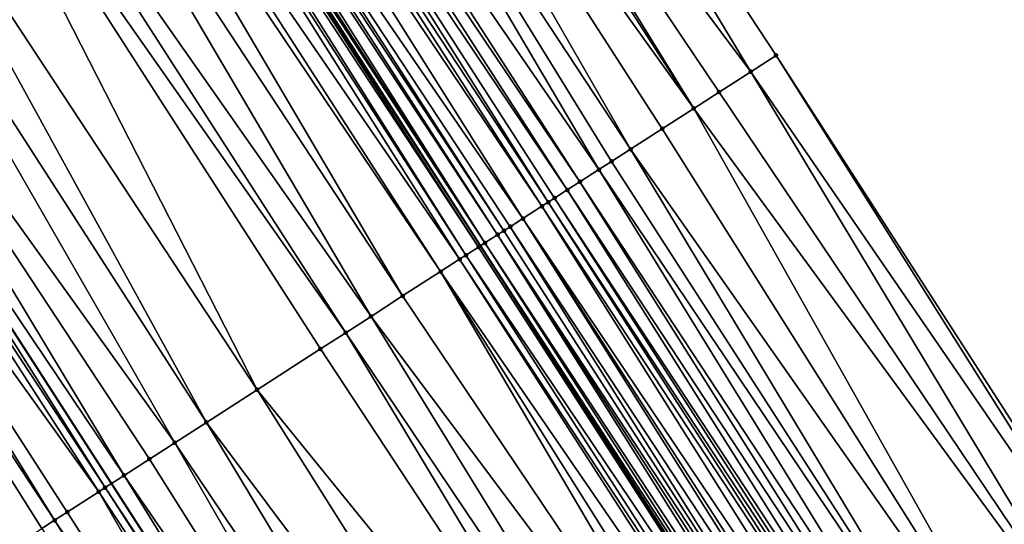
# Model space of a CAD drawing. Header units: feet. Extents: x 2004186 to 2014793, y 836912 to 864902.
# Tile 460 of 974: x 2009846 to 2009872, y 849010 to 849024. Entities that reach past the tile are written whole.
import ezdxf

# ---------------------------------------------------------------- set-up
doc = ezdxf.new("R2010")
doc.units = ezdxf.units.FT
doc.header["$LTSCALE"] = 100
doc.header["$MEASUREMENT"] = 0
for name, color, linetype, lineweight in [('EP_Travel Lane', 5, 'Continuous', 40), ('GPL_Skip Line', 2, 'Continuous', 40), ('Road Shots', 4, 'Continuous', 200), ('Road X-Section', 30, 'Continuous', 13)]:
    doc.layers.add(name, color=color, linetype=linetype, lineweight=lineweight)
doc.layers.add('I-77 SB_MM21-27-Surface-Border', color=7, linetype='Continuous')
doc.layers.add('I-77 SB_MM21-27-Surface-TIN', color=7, linetype='Continuous')

msp = doc.modelspace()

# ---------------------------------------------------------------- linework, layer by layer
at = {"layer": 'EP_Travel Lane'}
msp.add_polyline3d([(2009963.837033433, 848847.280817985, 429.204192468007), (2009953.432057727, 848864.5973455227, 429.1382592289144), (2009943.048023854, 848881.6901217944, 429.0399997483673), (2009932.663936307, 848898.7829864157, 428.9696612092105), (2009922.279846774, 848915.8758543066, 428.9003387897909), (2009911.671871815, 848932.9852607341, 428.8097326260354), (2009901.081294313, 848949.9509913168, 428.7492360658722), (2009890.490720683, 848966.9167156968, 428.6864182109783), (2009879.900131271, 848983.8824653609, 428.6332662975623), (2009869.045520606, 849000.8753183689, 428.5546234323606), (2009858.224622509, 849017.6949620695, 428.4656843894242), (2009847.403659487, 849034.514706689, 428.4071168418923), (2009836.582716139, 849051.3344207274, 428.3393471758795), (2009825.441538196, 849068.1654412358, 428.269548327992), (2009814.354321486, 849084.810929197, 428.2260740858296), (2009803.267133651, 849101.4563738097, 428.1667494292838), (2009792.179957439, 849118.1018009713, 428.1009985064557)], dxfattribs=at)
at = {"layer": 'GPL_Skip Line'}
msp.add_polyline3d([(2009953.829437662, 848841.4261146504, 428.721481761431), (2009943.524610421, 848858.56616258, 428.6641164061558), (2009933.127624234, 848875.6511519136, 428.5878087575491), (2009922.730622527, 848892.7361667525, 428.519566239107), (2009912.33363203, 848909.8211631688, 428.4454982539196), (2009901.793440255, 848926.8179547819, 428.3846184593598), (2009891.20368886, 848943.7842266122, 428.3312489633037), (2009880.613957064, 848960.750467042, 428.2658008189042), (2009870.024222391, 848977.7167120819, 428.202126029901), (2009859.249325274, 848994.5654839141, 428.1196564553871), (2009848.421835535, 849011.3809139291, 428.0372503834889), (2009837.59432419, 849028.196377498, 427.9649437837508), (2009826.766831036, 849045.0118128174, 427.8841342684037), (2009815.719622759, 849061.6833479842, 427.8140215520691), (2009804.626809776, 849078.3250743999, 427.7626321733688), (2009793.534014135, 849094.966774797, 427.701693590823), (2009782.441233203, 849111.6084531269, 427.6326563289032), (2009771.182598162, 849128.138074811, 427.5321407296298)], dxfattribs=at)
at = {"layer": 'I-77 SB_MM21-27-Surface-Border', "color": 3, "linetype": 'ByBlock', "lineweight": -2}
msp.add_polyline3d([(2009798.74881013, 849122.4814904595, 428.3840934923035), (2009809.841554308, 849105.8398672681, 428.4733592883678), (2009820.934262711, 849089.1982977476, 428.5822842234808), (2009832.359926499, 849072.7784053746, 428.6253178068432), (2009843.916991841, 849056.0586220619, 428.6896182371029), (2009855.080822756, 849039.4596975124, 428.7581293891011), (2009866.076486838, 849022.7525143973, 428.8318323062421), (2009876.903997, 849005.9370526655, 428.9046986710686), (2009885.632100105, 848987.4611544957, 428.9087870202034), (2009898.596993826, 848971.9776837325, 429.0509502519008), (2009909.01709134, 848954.9054989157, 429.0984557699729), (2009919.43715657, 848937.8333658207, 429.1659731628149), (2009929.929759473, 848920.5326666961, 429.2454695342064), (2009939.985063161, 848903.2397036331, 429.3115393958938), (2009950.040375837, 848885.9467258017, 429.3729081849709), (2009960.095674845, 848868.653770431, 429.4413727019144), (2009970.747063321, 848851.3232834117, 429.5169382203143)], dxfattribs=at)
at = {"layer": 'I-77 SB_MM21-27-Surface-TIN', "color": 128, "linetype": 'ByBlock', "lineweight": -2}
for points in [[(2009855.080822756, 849039.4596975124, 428.7581293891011), (2009853.399406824, 849038.37671989, 428.6920702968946), (2009865.403921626, 849022.3193215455, 428.8048660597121)], [(2009855.080822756, 849039.4596975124, 428.7581293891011), (2009865.403921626, 849022.3193215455, 428.8048660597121), (2009866.076486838, 849022.7525143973, 428.8318323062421)], [(2009853.063120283, 849038.1601295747, 428.6804263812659), (2009852.222414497, 849037.6186373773, 428.646377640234), (2009863.890651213, 849021.3446355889, 428.7435779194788)], [(2009853.399406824, 849038.37671989, 428.6920702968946), (2009853.063120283, 849038.1601295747, 428.6804263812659), (2009863.890651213, 849021.3446355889, 428.7435779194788)], [(2009853.399406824, 849038.37671989, 428.6920702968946), (2009864.563213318, 849021.7778332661, 428.7719965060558), (2009865.403921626, 849022.3193215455, 428.8048660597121)], [(2009853.399406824, 849038.37671989, 428.6920702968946), (2009863.890651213, 849021.3446355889, 428.7435779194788), (2009864.563213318, 849021.7778332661, 428.7719965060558)], [(2009852.222414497, 849037.6186373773, 428.646377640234), (2009851.213568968, 849036.9688445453, 428.6048584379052), (2009862.20924097, 849020.2616491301, 428.6748591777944)], [(2009852.222414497, 849037.6186373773, 428.646377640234), (2009863.049944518, 849020.8031448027, 428.7099539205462), (2009863.890651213, 849021.3446355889, 428.7435779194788)], [(2009852.222414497, 849037.6186373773, 428.646377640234), (2009862.20924097, 849020.2616491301, 428.6748591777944), (2009863.049944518, 849020.8031448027, 428.7099539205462)], [(2009851.213568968, 849036.9688445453, 428.6048584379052), (2009850.036560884, 849036.210786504, 428.5665313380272), (2009861.368532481, 849019.7201611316, 428.6420742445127)], [(2009851.213568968, 849036.9688445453, 428.6048584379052), (2009861.704813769, 849019.9367596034, 428.6561732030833), (2009862.20924097, 849020.2616491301, 428.6748591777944)], [(2009851.213568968, 849036.9688445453, 428.6048584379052), (2009861.368532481, 849019.7201611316, 428.6420742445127), (2009861.704813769, 849019.9367596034, 428.6561732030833)], [(2009850.036560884, 849036.210786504, 428.5665313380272), (2009849.70028006, 849035.9941873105, 428.5522152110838), (2009860.864103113, 849019.3952749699, 428.6244009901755)], [(2009850.036560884, 849036.210786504, 428.5665313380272), (2009860.864103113, 849019.3952749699, 428.6244009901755), (2009861.368532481, 849019.7201611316, 428.6420742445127)], [(2009849.364014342, 849035.7775646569, 428.53083777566), (2009849.027746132, 849035.5609458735, 428.5106253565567), (2009860.023429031, 849018.8537335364, 428.5755328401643)], [(2009849.70028006, 849035.9941873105, 428.5522152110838), (2009849.364014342, 849035.7775646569, 428.53083777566), (2009860.527817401, 849019.1786833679, 428.6123698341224)], [(2009849.364014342, 849035.7775646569, 428.53083777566), (2009860.191563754, 849018.9620419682, 428.5853501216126), (2009860.527817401, 849019.1786833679, 428.6123698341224)], [(2009849.364014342, 849035.7775646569, 428.53083777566), (2009860.023429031, 849018.8537335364, 428.5755328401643), (2009860.191563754, 849018.9620419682, 428.5853501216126)], [(2009849.70028006, 849035.9941873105, 428.5522152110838), (2009860.527817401, 849019.1786833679, 428.6123698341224), (2009860.864103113, 849019.3952749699, 428.6244009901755)], [(2009849.027746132, 849035.5609458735, 428.5106253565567), (2009848.691463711, 849035.3443491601, 428.4970556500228), (2009859.855286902, 849018.7454366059, 428.5691772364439)], [(2009849.027746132, 849035.5609458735, 428.5106253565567), (2009859.855286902, 849018.7454366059, 428.5691772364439), (2009860.023429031, 849018.8537335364, 428.5755328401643)], [(2009848.691463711, 849035.3443491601, 428.4970556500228), (2009848.018895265, 849034.9111613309, 428.4716011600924), (2009859.350847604, 849018.4205658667, 428.556146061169)], [(2009848.691463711, 849035.3443491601, 428.4970556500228), (2009859.350847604, 849018.4205658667, 428.556146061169), (2009859.855286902, 849018.7454366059, 428.5691772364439)], [(2009847.850761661, 849034.8028511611, 428.4612607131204), (2009847.682646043, 849034.6945130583, 428.4425127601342), (2009858.678293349, 849017.9873559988, 428.5240581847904)], [(2009848.018895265, 849034.9111613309, 428.4716011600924), (2009847.850761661, 849034.8028511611, 428.4612607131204), (2009858.846410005, 849018.0956924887, 428.542320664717)], [(2009847.850761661, 849034.8028511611, 428.4612607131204), (2009858.678293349, 849017.9873559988, 428.5240581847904), (2009858.846410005, 849018.0956924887, 428.542320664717)], [(2009848.018895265, 849034.9111613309, 428.4716011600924), (2009859.014547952, 849018.203995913, 428.5506308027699), (2009859.350847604, 849018.4205658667, 428.556146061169)], [(2009848.018895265, 849034.9111613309, 428.4716011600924), (2009858.846410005, 849018.0956924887, 428.542320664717), (2009859.014547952, 849018.203995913, 428.5506308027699)], [(2009847.346424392, 849034.4778219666, 428.4005362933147), (2009847.178286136, 849034.3695190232, 428.3923709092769), (2009858.173960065, 849017.6623206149, 428.4614707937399)], [(2009847.346424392, 849034.4778219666, 428.4005362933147), (2009858.224622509, 849017.6949620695, 428.4656843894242), (2009847.403659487, 849034.514706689, 428.4071168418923)], [(2009847.346424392, 849034.4778219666, 428.4005362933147), (2009858.173960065, 849017.6623206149, 428.4614707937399), (2009858.224622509, 849017.6949620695, 428.4656843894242)], [(2009847.514538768, 849034.5861619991, 428.4198650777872), (2009847.403659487, 849034.514706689, 428.4071168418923), (2009858.342085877, 849017.7706428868, 428.475453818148)], [(2009858.342085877, 849017.7706428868, 428.475453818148), (2009847.403659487, 849034.514706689, 428.4071168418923), (2009858.224622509, 849017.6949620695, 428.4656843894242)], [(2009847.682646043, 849034.6945130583, 428.4425127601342), (2009847.514538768, 849034.5861619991, 428.4198650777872), (2009858.342085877, 849017.7706428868, 428.475453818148)], [(2009847.682646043, 849034.6945130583, 428.4425127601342), (2009858.342085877, 849017.7706428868, 428.475453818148), (2009858.678293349, 849017.9873559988, 428.5240581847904)], [(2009847.010136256, 849034.2612341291, 428.3896381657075), (2009846.337546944, 849033.8280787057, 428.3739374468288), (2009857.669501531, 849017.33747975, 428.4574314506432)], [(2009847.178286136, 849034.3695190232, 428.3923709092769), (2009847.010136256, 849034.2612341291, 428.3896381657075), (2009857.837648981, 849017.4457684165, 428.4612996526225)], [(2009847.010136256, 849034.2612341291, 428.3896381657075), (2009857.669501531, 849017.33747975, 428.4574314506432), (2009857.837648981, 849017.4457684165, 428.4612996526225)], [(2009847.178286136, 849034.3695190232, 428.3923709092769), (2009857.837648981, 849017.4457684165, 428.4612996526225), (2009858.173960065, 849017.6623206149, 428.4614707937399)], [(2009846.337546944, 849033.8280787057, 428.3739374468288), (2009846.001260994, 849033.6114874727, 428.3620172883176), (2009857.165062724, 849017.0126082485, 428.4441708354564)], [(2009846.337546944, 849033.8280787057, 428.3739374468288), (2009857.165062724, 849017.0126082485, 428.4441708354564), (2009857.669501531, 849017.33747975, 428.4574314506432)], [(2009846.001260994, 849033.6114874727, 428.3620172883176), (2009845.16055782, 849033.0699912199, 428.3267479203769), (2009856.156216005, 849016.3628172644, 428.4032078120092)], [(2009846.001260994, 849033.6114874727, 428.3620172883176), (2009856.156216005, 849016.3628172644, 428.4032078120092), (2009857.165062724, 849017.0126082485, 428.4441708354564)], [(2009845.16055782, 849033.0699912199, 428.3267479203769), (2009843.815453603, 849032.2035648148, 428.2605646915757), (2009855.315524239, 849015.8213032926, 428.3626051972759)], [(2009845.16055782, 849033.0699912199, 428.3267479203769), (2009855.315524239, 849015.8213032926, 428.3626051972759), (2009856.156216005, 849016.3628172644, 428.4032078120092)], [(2009843.815453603, 849032.2035648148, 428.2605646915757), (2009843.142895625, 849031.7703607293, 428.230217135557), (2009854.642971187, 849015.3880915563, 428.3299549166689)], [(2009843.815453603, 849032.2035648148, 428.2605646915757), (2009854.642971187, 849015.3880915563, 428.3299549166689), (2009855.315524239, 849015.8213032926, 428.3626051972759)], [(2009843.142895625, 849031.7703607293, 428.230217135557), (2009841.29336182, 849030.5790485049, 428.14646388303), (2009852.289012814, 849013.871885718, 428.2262853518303)], [(2009843.142895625, 849031.7703607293, 428.230217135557), (2009853.970404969, 849014.9549002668, 428.3034588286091), (2009854.642971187, 849015.3880915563, 428.3299549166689)], [(2009843.142895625, 849031.7703607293, 428.230217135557), (2009852.289012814, 849013.871885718, 428.2262853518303), (2009853.970404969, 849014.9549002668, 428.3034588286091)], [(2009841.29336182, 849030.5790485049, 428.14646388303), (2009840.116403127, 849029.8209137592, 428.0850496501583), (2009850.94391844, 849013.0054440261, 428.1555009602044)], [(2009841.29336182, 849030.5790485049, 428.14646388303), (2009850.94391844, 849013.0054440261, 428.1555009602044), (2009852.289012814, 849013.871885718, 428.2262853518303)], [(2009840.116403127, 849029.8209137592, 428.0850496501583), (2009838.435027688, 849028.7378732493, 428.0000621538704), (2009850.103226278, 849012.4639306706, 428.1150838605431)], [(2009840.116403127, 849029.8209137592, 428.0850496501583), (2009850.103226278, 849012.4639306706, 428.1150838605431), (2009850.94391844, 849013.0054440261, 428.1555009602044)], [(2009838.435027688, 849028.7378732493, 428.0000621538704), (2009837.59432419, 849028.196377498, 427.9649437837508), (2009848.758120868, 849011.5975061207, 428.0494590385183)], [(2009838.435027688, 849028.7378732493, 428.0000621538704), (2009849.430677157, 849012.0307128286, 428.0805958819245), (2009850.103226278, 849012.4639306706, 428.1150838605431)], [(2009838.435027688, 849028.7378732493, 428.0000621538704), (2009848.758120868, 849011.5975061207, 428.0494590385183), (2009849.430677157, 849012.0307128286, 428.0805958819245)], [(2009837.258042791, 849027.9797791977, 427.9508964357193), (2009848.253692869, 849011.2726178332, 428.0311460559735), (2009837.59432419, 849028.196377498, 427.9649437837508)], [(2009848.253692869, 849011.2726178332, 428.0311460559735), (2009848.421835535, 849011.3809139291, 428.0372503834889), (2009837.59432419, 849028.196377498, 427.9649437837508)], [(2009848.758120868, 849011.5975061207, 428.0494590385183), (2009837.59432419, 849028.196377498, 427.9649437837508), (2009848.421835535, 849011.3809139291, 428.0372503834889)], [(2009837.258042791, 849027.9797791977, 427.9508964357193), (2009836.417329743, 849027.4382982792, 427.9202424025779), (2009848.085558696, 849011.1643085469, 428.0210715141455)], [(2009837.258042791, 849027.9797791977, 427.9508964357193), (2009848.085558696, 849011.1643085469, 428.0210715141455), (2009848.253692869, 849011.2726178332, 428.0311460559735)], [(2009836.417329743, 849027.4382982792, 427.9202424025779), (2009835.912913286, 849027.1133920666, 427.8965341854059), (2009846.908559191, 849010.4062371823, 427.9787343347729)], [(2009836.417329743, 849027.4382982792, 427.9202424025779), (2009847.244839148, 849010.6228377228, 427.993455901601), (2009848.085558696, 849011.1643085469, 428.0210715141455)], [(2009836.417329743, 849027.4382982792, 427.9202424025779), (2009846.908559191, 849010.4062371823, 427.9787343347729), (2009847.244839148, 849010.6228377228, 427.993455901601)], [(2009835.912913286, 849027.1133920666, 427.8965341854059), (2009846.572272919, 849010.1896464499, 427.9669648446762), (2009846.908559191, 849010.4062371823, 427.9787343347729)], [(2009835.912913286, 849027.1133920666, 427.8965341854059), (2009845.899730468, 849009.7564182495, 427.9293590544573), (2009846.572272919, 849010.1896464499, 427.9669648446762)], [(2009866.076486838, 849022.7525143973, 428.8318323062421), (2009865.403921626, 849022.3193215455, 428.8048660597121), (2009876.735851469, 849005.8287610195, 428.8999336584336)], [(2009866.076486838, 849022.7525143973, 428.8318323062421), (2009876.735851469, 849005.8287610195, 428.8999336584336), (2009876.903997, 849005.9370526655, 428.9046986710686)], [(2009865.403921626, 849022.3193215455, 428.8048660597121), (2009864.563213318, 849021.7778332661, 428.7719965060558), (2009875.726999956, 849005.1789774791, 428.8612107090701)], [(2009865.403921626, 849022.3193215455, 428.8048660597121), (2009875.726999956, 849005.1789774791, 428.8612107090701), (2009876.735851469, 849005.8287610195, 428.8999336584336)], [(2009864.563213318, 849021.7778332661, 428.7719965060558), (2009863.890651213, 849021.3446355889, 428.7435779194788), (2009875.726999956, 849005.1789774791, 428.8612107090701)], [(2009863.890651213, 849021.3446355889, 428.7435779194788), (2009863.049944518, 849020.8031448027, 428.7099539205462), (2009873.70930039, 849003.879405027, 428.7821481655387)], [(2009863.890651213, 849021.3446355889, 428.7435779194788), (2009873.70930039, 849003.879405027, 428.7821481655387), (2009875.726999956, 849005.1789774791, 428.8612107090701)], [(2009863.049944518, 849020.8031448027, 428.7099539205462), (2009862.20924097, 849020.2616491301, 428.6748591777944), (2009873.70930039, 849003.879405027, 428.7821481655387)], [(2009862.20924097, 849020.2616491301, 428.6748591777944), (2009861.704813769, 849019.9367596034, 428.6561732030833), (2009872.532314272, 849003.1213128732, 428.7335531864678)], [(2009862.20924097, 849020.2616491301, 428.6748591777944), (2009872.532314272, 849003.1213128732, 428.7335531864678), (2009873.70930039, 849003.879405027, 428.7821481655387)], [(2009861.704813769, 849019.9367596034, 428.6561732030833), (2009861.368532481, 849019.7201611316, 428.6420742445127), (2009872.532314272, 849003.1213128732, 428.7335531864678)], [(2009861.368532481, 849019.7201611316, 428.6420742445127), (2009860.864103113, 849019.3952749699, 428.6244009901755), (2009871.859741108, 849002.6881323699, 428.7103034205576)], [(2009861.368532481, 849019.7201611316, 428.6420742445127), (2009871.859741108, 849002.6881323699, 428.7103034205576), (2009872.532314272, 849003.1213128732, 428.7335531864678)], [(2009860.864103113, 849019.3952749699, 428.6244009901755), (2009860.527817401, 849019.1786833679, 428.6123698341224), (2009871.52344855, 849002.4715513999, 428.7014722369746)], [(2009860.864103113, 849019.3952749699, 428.6244009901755), (2009871.52344855, 849002.4715513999, 428.7014722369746), (2009871.859741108, 849002.6881323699, 428.7103034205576)], [(2009860.527817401, 849019.1786833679, 428.6123698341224), (2009860.191563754, 849018.9620419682, 428.5853501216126), (2009871.187162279, 849002.2549606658, 428.6897021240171)], [(2009860.527817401, 849019.1786833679, 428.6123698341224), (2009871.187162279, 849002.2549606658, 428.6897021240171), (2009871.52344855, 849002.4715513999, 428.7014722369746)], [(2009860.023429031, 849018.8537335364, 428.5755328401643), (2009859.855286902, 849018.7454366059, 428.5691772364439), (2009870.850909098, 849002.0383185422, 428.6624643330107)], [(2009860.191563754, 849018.9620419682, 428.5853501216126), (2009860.023429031, 849018.8537335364, 428.5755328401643), (2009871.019031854, 849002.1466455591, 428.6778756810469)], [(2009860.023429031, 849018.8537335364, 428.5755328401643), (2009870.850909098, 849002.0383185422, 428.6624643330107), (2009871.019031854, 849002.1466455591, 428.6778756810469)], [(2009860.191563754, 849018.9620419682, 428.5853501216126), (2009871.019031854, 849002.1466455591, 428.6778756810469), (2009871.187162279, 849002.2549606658, 428.6897021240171)], [(2009859.855286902, 849018.7454366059, 428.5691772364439), (2009859.350847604, 849018.4205658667, 428.556146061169), (2009870.514624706, 849001.82172489, 428.6498159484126)], [(2009859.855286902, 849018.7454366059, 428.5691772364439), (2009870.514624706, 849001.82172489, 428.6498159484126), (2009870.850909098, 849002.0383185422, 428.6624643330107)], [(2009859.350847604, 849018.4205658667, 428.556146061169), (2009859.014547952, 849018.203995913, 428.5506308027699), (2009870.010204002, 849001.496825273, 428.6280926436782)], [(2009859.350847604, 849018.4205658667, 428.556146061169), (2009870.178349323, 849001.6051172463, 428.6329562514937), (2009870.514624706, 849001.82172489, 428.6498159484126)], [(2009859.350847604, 849018.4205658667, 428.556146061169), (2009870.010204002, 849001.496825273, 428.6280926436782), (2009870.178349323, 849001.6051172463, 428.6329562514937)], [(2009858.678293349, 849017.9873559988, 428.5240581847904), (2009858.342085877, 849017.7706428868, 428.475453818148), (2009869.337653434, 849001.0636096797, 428.594281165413)], [(2009858.846410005, 849018.0956924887, 428.542320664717), (2009858.678293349, 849017.9873559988, 428.5240581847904), (2009869.673895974, 849001.2802683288, 428.6264929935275)], [(2009858.678293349, 849017.9873559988, 428.5240581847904), (2009869.505759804, 849001.1719621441, 428.6173518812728), (2009869.673895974, 849001.2802683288, 428.6264929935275)], [(2009858.678293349, 849017.9873559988, 428.5240581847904), (2009869.337653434, 849001.0636096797, 428.594281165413), (2009869.505759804, 849001.1719621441, 428.6173518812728)], [(2009859.014547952, 849018.203995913, 428.5506308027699), (2009858.846410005, 849018.0956924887, 428.542320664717), (2009869.673895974, 849001.2802683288, 428.6264929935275)], [(2009859.014547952, 849018.203995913, 428.5506308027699), (2009869.673895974, 849001.2802683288, 428.6264929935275), (2009870.010204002, 849001.496825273, 428.6280926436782)], [(2009858.342085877, 849017.7706428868, 428.475453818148), (2009858.224622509, 849017.6949620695, 428.4656843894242), (2009869.169551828, 849000.9552498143, 428.5689829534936)], [(2009858.342085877, 849017.7706428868, 428.475453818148), (2009869.169551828, 849000.9552498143, 428.5689829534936), (2009869.337653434, 849001.0636096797, 428.594281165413)], [(2009858.173960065, 849017.6623206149, 428.4614707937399), (2009857.837648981, 849017.4457684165, 428.4612996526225), (2009869.00143774, 849000.8469093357, 428.5495198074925)], [(2009858.173960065, 849017.6623206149, 428.4614707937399), (2009869.045520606, 849000.8753183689, 428.5546234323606), (2009858.224622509, 849017.6949620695, 428.4656843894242)], [(2009858.173960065, 849017.6623206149, 428.4614707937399), (2009869.00143774, 849000.8469093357, 428.5495198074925), (2009869.045520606, 849000.8753183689, 428.5546234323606)], [(2009869.169551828, 849000.9552498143, 428.5689829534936), (2009858.224622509, 849017.6949620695, 428.4656843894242), (2009869.045520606, 849000.8753183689, 428.5546234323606)], [(2009857.669501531, 849017.33747975, 428.4574314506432), (2009857.165062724, 849017.0126082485, 428.4441708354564), (2009868.496993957, 849000.5220455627, 428.5385851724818)], [(2009857.837648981, 849017.4457684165, 428.4612996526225), (2009857.669501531, 849017.33747975, 428.4574314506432), (2009868.665139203, 849000.6303376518, 428.5434835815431)], [(2009857.669501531, 849017.33747975, 428.4574314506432), (2009868.496993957, 849000.5220455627, 428.5385851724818), (2009868.665139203, 849000.6303376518, 428.5434835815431)], [(2009857.837648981, 849017.4457684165, 428.4612996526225), (2009868.665139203, 849000.6303376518, 428.5434835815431), (2009869.00143774, 849000.8469093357, 428.5495198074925)], [(2009857.165062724, 849017.0126082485, 428.4441708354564), (2009856.156216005, 849016.3628172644, 428.4032078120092), (2009867.319979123, 848999.763998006, 428.5034134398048)], [(2009857.165062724, 849017.0126082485, 428.4441708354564), (2009867.824406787, 849000.0888868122, 428.5218827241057), (2009868.496993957, 849000.5220455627, 428.5385851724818)], [(2009857.165062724, 849017.0126082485, 428.4441708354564), (2009867.319979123, 848999.763998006, 428.5034134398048), (2009867.824406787, 849000.0888868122, 428.5218827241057)], [(2009856.156216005, 849016.3628172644, 428.4032078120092), (2009855.315524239, 849015.8213032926, 428.3626051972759), (2009867.319979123, 848999.763998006, 428.5034134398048)], [(2009855.315524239, 849015.8213032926, 428.3626051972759), (2009854.642971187, 849015.3880915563, 428.3299549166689), (2009865.806734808, 848998.7892715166, 428.4299247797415)], [(2009855.315524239, 849015.8213032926, 428.3626051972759), (2009865.806734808, 848998.7892715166, 428.4299247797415), (2009867.319979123, 848999.763998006, 428.5034134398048)], [(2009854.642971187, 849015.3880915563, 428.3299549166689), (2009853.970404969, 849014.9549002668, 428.3034588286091), (2009864.966030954, 848998.2477763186, 428.394972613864)], [(2009854.642971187, 849015.3880915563, 428.3299549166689), (2009864.966030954, 848998.2477763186, 428.394972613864), (2009865.806734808, 848998.7892715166, 428.4299247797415)], [(2009853.970404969, 849014.9549002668, 428.3034588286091), (2009852.289012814, 849013.871885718, 428.2262853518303), (2009864.966030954, 848998.2477763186, 428.394972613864)], [(2009852.289012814, 849013.871885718, 428.2262853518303), (2009850.94391844, 849013.0054440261, 428.1555009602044), (2009862.948366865, 848996.9481487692, 428.2993263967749)], [(2009852.289012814, 849013.871885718, 428.2262853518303), (2009862.948366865, 848996.9481487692, 428.2993263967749), (2009864.966030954, 848998.2477763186, 428.394972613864)], [(2009850.94391844, 849013.0054440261, 428.1555009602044), (2009850.103226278, 849012.4639306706, 428.1150838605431), (2009861.266998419, 848995.8650973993, 428.211069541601)], [(2009850.94391844, 849013.0054440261, 428.1555009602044), (2009861.266998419, 848995.8650973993, 428.211069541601), (2009862.948366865, 848996.9481487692, 428.2993263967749)], [(2009850.103226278, 849012.4639306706, 428.1150838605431), (2009849.430677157, 849012.0307128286, 428.0805958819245), (2009860.090031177, 848995.1069759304, 428.1536510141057)], [(2009850.103226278, 849012.4639306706, 428.1150838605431), (2009860.090031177, 848995.1069759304, 428.1536510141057), (2009861.266998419, 848995.8650973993, 428.211069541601)], [(2009849.430677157, 849012.0307128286, 428.0805958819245), (2009848.758120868, 849011.5975061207, 428.0494590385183), (2009860.090031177, 848995.1069759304, 428.1536510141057)], [(2009848.758120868, 849011.5975061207, 428.0494590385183), (2009848.421835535, 849011.3809139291, 428.0372503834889), (2009859.249325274, 848994.5654839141, 428.1196564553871)], [(2009848.758120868, 849011.5975061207, 428.0494590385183), (2009859.249325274, 848994.5654839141, 428.1196564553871), (2009860.090031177, 848995.1069759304, 428.1536510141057)], [(2009848.253692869, 849011.2726178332, 428.0311460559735), (2009848.085558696, 849011.1643085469, 428.0210715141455), (2009859.081184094, 848994.457185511, 428.1128575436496)], [(2009848.253692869, 849011.2726178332, 428.0311460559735), (2009859.249325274, 848994.5654839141, 428.1196564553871), (2009848.421835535, 849011.3809139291, 428.0372503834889)], [(2009848.253692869, 849011.2726178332, 428.0311460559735), (2009859.081184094, 848994.457185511, 428.1128575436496), (2009859.249325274, 848994.5654839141, 428.1196564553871)], [(2009848.085558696, 849011.1643085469, 428.0210715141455), (2009847.244839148, 849010.6228377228, 427.993455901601), (2009858.07232997, 848993.8074060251, 428.0753550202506)], [(2009848.085558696, 849011.1643085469, 428.0210715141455), (2009858.07232997, 848993.8074060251, 428.0753550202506), (2009859.081184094, 848994.457185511, 428.1128575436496)], [(2009846.908559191, 849010.4062371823, 427.9787343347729), (2009846.572272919, 849010.1896464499, 427.9669648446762), (2009857.567903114, 848993.4825159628, 428.0565076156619)], [(2009847.244839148, 849010.6228377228, 427.993455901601), (2009846.908559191, 849010.4062371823, 427.9787343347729), (2009858.07232997, 848993.8074060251, 428.0753550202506)], [(2009846.908559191, 849010.4062371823, 427.9787343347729), (2009857.567903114, 848993.4825159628, 428.0565076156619), (2009858.07232997, 848993.8074060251, 428.0753550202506)]]:
    msp.add_3dface(points, dxfattribs=at)
at = {"layer": 'Road Shots', "lineweight": 100}
for p in [(2009866.076486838, 849022.7525143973, 428.8318323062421), (2009865.403921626, 849022.3193215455, 428.8048660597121), (2009864.563213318, 849021.7778332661, 428.7719965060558), (2009863.890651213, 849021.3446355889, 428.7435779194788), (2009863.049944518, 849020.8031448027, 428.7099539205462), (2009862.20924097, 849020.2616491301, 428.6748591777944), (2009861.704813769, 849019.9367596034, 428.6561732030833), (2009861.368532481, 849019.7201611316, 428.6420742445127), (2009860.864103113, 849019.3952749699, 428.6244009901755), (2009860.527817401, 849019.1786833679, 428.6123698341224), (2009860.023429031, 849018.8537335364, 428.5755328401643), (2009860.191563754, 849018.9620419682, 428.5853501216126), (2009859.855286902, 849018.7454366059, 428.5691772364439), (2009859.350847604, 849018.4205658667, 428.556146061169), (2009858.678293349, 849017.9873559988, 428.5240581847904), (2009858.846410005, 849018.0956924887, 428.542320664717), (2009859.014547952, 849018.203995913, 428.5506308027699), (2009858.342085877, 849017.7706428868, 428.475453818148), (2009858.173960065, 849017.6623206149, 428.4614707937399), (2009857.669501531, 849017.33747975, 428.4574314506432), (2009857.837648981, 849017.4457684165, 428.4612996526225), (2009857.165062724, 849017.0126082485, 428.4441708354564), (2009856.156216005, 849016.3628172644, 428.4032078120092), (2009855.315524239, 849015.8213032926, 428.3626051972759), (2009854.642971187, 849015.3880915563, 428.3299549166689), (2009853.970404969, 849014.9549002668, 428.3034588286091), (2009852.289012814, 849013.871885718, 428.2262853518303), (2009850.94391844, 849013.0054440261, 428.1555009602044), (2009850.103226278, 849012.4639306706, 428.1150838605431), (2009849.430677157, 849012.0307128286, 428.0805958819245), (2009848.758120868, 849011.5975061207, 428.0494590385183), (2009848.253692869, 849011.2726178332, 428.0311460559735), (2009848.085558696, 849011.1643085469, 428.0210715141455), (2009846.908559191, 849010.4062371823, 427.9787343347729), (2009847.244839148, 849010.6228377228, 427.993455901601)]:
    msp.add_point(p, dxfattribs=at)
at = {"layer": 'Road X-Section', "extrusion": (0.5413748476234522, -0.8407720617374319, 0.003951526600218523), "elevation": 374238.0253484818, "flags": 128}
msp.add_lwpolyline([(2149442.989997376, -1052.073107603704), (2149444.789997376, -1052.00683392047), (2149445.989997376, -1051.957046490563), (2149446.389997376, -1051.934316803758), (2149446.789997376, -1051.910026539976), (2149446.989997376, -1051.899530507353), (2149447.189997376, -1051.891168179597), (2149447.589997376, -1051.879926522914), (2149448.189997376, -1051.865587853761), (2149448.989997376, -1051.839976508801), (2149449.389997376, -1051.832211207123), (2149449.989997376, -1051.832477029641), (2149450.189997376, -1051.828560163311), (2149450.389997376, -1051.820347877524), (2149451.189997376, -1051.775731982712), (2149451.589997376, -1051.758433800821), (2149452.189997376, -1051.739320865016), (2149452.789997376, -1051.713395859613), (2149453.589997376, -1051.677661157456), (2149454.389997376, -1051.651306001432), (2149455.189997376, -1051.617758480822), (2149455.989997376, -1051.587970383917), (2149456.989997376, -1051.5472027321), (2149457.589997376, -1051.521611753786), (2149458.789997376, -1051.465776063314), (2149459.789997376, -1051.424525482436), (2149460.989997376, -1051.365369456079), (2149461.189997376, -1051.35470267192), (2149461.389997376, -1051.346037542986), (2149461.589997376, -1051.340478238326), (2149462.189997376, -1051.329960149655), (2149462.389997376, -1051.323061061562), (2149462.989997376, -1051.288285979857), (2149463.589997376, -1051.260750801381), (2149463.989997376, -1051.245172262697), (2149465.389997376, -1051.201232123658), (2149467.189997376, -1051.137168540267), (2149468.389997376, -1051.090799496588), (2149469.389997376, -1051.056151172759), (2149471.189997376, -1050.9855524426), (2149472.589997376, -1050.923182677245), (2149473.189997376, -1050.899474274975), (2149474.189997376, -1050.868820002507), (2149475.589997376, -1050.8196539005), (2149477.589997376, -1050.734665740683), (2149478.989997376, -1050.673251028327), (2149481.189997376, -1050.589497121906), (2149481.989997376, -1050.559149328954), (2149483.589997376, -1050.492965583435), (2149484.589997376, -1050.457695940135), (2149484.989997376, -1050.445775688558), (2149485.789997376, -1050.430074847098), (2149485.989997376, -1050.427342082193), (2149486.189997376, -1050.419176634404), (2149486.389997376, -1050.399847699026), (2149486.589997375, -1050.37719983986), (2149486.789997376, -1050.3584517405), (2149486.989997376, -1050.348111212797), (2149487.789997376, -1050.322656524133), (2149488.189997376, -1050.309086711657), (2149488.589997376, -1050.288874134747), (2149488.989997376, -1050.267496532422), (2149489.389997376, -1050.253180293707), (2149490.789997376, -1050.214852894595), (2149491.989997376, -1050.173333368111), (2149492.989997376, -1050.139284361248), (2149493.389997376, -1050.127640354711), (2149495.389997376, -1050.061580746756)], dxfattribs=at)
at = {"layer": 'Road X-Section', "extrusion": (0.5413748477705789, -0.8407720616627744, 0.003951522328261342), "elevation": 374258.0257057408, "flags": 128}
msp.add_lwpolyline([(2149442.389935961, -1052.114955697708), (2149443.789935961, -1052.057052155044), (2149445.189935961, -1052.005410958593), (2149446.589935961, -1051.944790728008), (2149446.789935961, -1051.933193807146), (2149447.389935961, -1051.889477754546), (2149447.589935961, -1051.879088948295), (2149447.989935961, -1051.867655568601), (2149448.989935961, -1051.846048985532), (2149449.389935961, -1051.831529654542), (2149449.989935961, -1051.826394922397), (2149450.189935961, -1051.822816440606), (2149450.389935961, -1051.814076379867), (2149450.989935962, -1051.781323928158), (2149451.589935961, -1051.756130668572), (2149452.189935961, -1051.736300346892), (2149453.389935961, -1051.6841440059), (2149454.989935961, -1051.618884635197), (2149456.189935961, -1051.571515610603), (2149456.989935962, -1051.539949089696), (2149457.389935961, -1051.521883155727), (2149457.789935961, -1051.505251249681), (2149458.789935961, -1051.45524158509), (2149459.389935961, -1051.426559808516), (2149460.189935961, -1051.387188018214), (2149460.789935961, -1051.361717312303), (2149461.189935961, -1051.348000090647), (2149461.389935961, -1051.343022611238), (2149461.789935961, -1051.341598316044), (2149462.189935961, -1051.332748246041), (2149462.389935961, -1051.323820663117), (2149462.589935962, -1051.312759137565), (2149462.789935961, -1051.304521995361), (2149463.189935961, -1051.279263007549), (2149463.589935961, -1051.263301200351), (2149464.189935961, -1051.24491839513), (2149464.589935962, -1051.234180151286), (2149465.389935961, -1051.20594626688), (2149465.789935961, -1051.190682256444), (2149466.389935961, -1051.169759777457), (2149467.589935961, -1051.122272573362), (2149468.189935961, -1051.101995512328), (2149468.989935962, -1051.072513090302), (2149469.589935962, -1051.0500067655), (2149470.989935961, -1050.993989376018), (2149471.589935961, -1050.967791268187), (2149472.389935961, -1050.930185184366), (2149472.789935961, -1050.91841560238), (2149473.189935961, -1050.903693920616), (2149474.189935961, -1050.876078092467), (2149474.389935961, -1050.866003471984), (2149474.989935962, -1050.847690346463), (2149475.789935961, -1050.81655325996), (2149476.589935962, -1050.782065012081), (2149477.589935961, -1050.741647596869), (2149479.189935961, -1050.670862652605), (2149481.189935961, -1050.593688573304), (2149481.989935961, -1050.567192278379), (2149482.789935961, -1050.534541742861), (2149483.789935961, -1050.493938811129), (2149484.989935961, -1050.452975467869), (2149485.589935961, -1050.439714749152), (2149485.789935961, -1050.435846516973), (2149486.189935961, -1050.435675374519), (2149486.389935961, -1050.421692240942), (2149486.789935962, -1050.373087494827), (2149486.989935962, -1050.354824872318), (2149487.189935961, -1050.346514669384), (2149487.589935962, -1050.340999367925), (2149488.189935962, -1050.327968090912), (2149488.389935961, -1050.321612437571), (2149488.589935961, -1050.311795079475), (2149488.989935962, -1050.284775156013), (2149489.389935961, -1050.272743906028), (2149489.989935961, -1050.25507051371), (2149490.389935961, -1050.240971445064), (2149490.989935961, -1050.222285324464), (2149491.989935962, -1050.187190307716), (2149492.989935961, -1050.153566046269), (2149493.789935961, -1050.125147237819), (2149494.789935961, -1050.092277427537), (2149495.589935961, -1050.065310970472)], dxfattribs=at)

doc.saveas('drawing.dxf')
